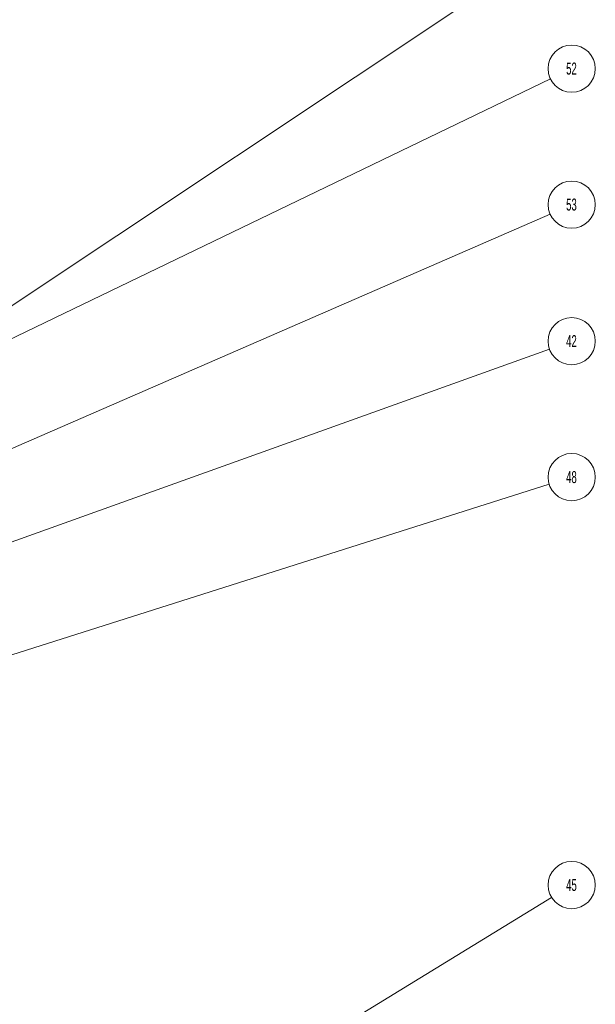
# Model space of a CAD drawing. Header units: inches. Extents: x 1802 to 2468, y -253 to -72.
# Tile 374 of 570: x 2140.31 to 2145.11, y -110.96 to -102.76. Entities that reach past the tile are written whole.
import ezdxf

# ---------------------------------------------------------------- set-up
doc = ezdxf.new("R2010")
doc.units = ezdxf.units.IN
doc.header["$LTSCALE"] = 0.5
doc.header["$MEASUREMENT"] = 0
doc.layers.add('SID-M-S', color=105, linetype='Continuous')
doc.styles.add('SLDTEXTSTYLE0', font='TXT', dxfattribs={"width": 0.595745})

msp = doc.modelspace()

# ---------------------------------------------------------------- linework, layer by layer
at = {"layer": 'SID-M-S', "linetype": 'Continuous', "lineweight": 0}
for p, q in [((2133.76083, -109.46239), (2144.74652, -102.1452)), ((2131.79135, -109.48945), (2144.73303, -103.25373)), ((2131.62378, -110.08421), (2144.72988, -104.37903)), ((2131.33805, -110.30055), (2144.72506, -105.50372)), ((2130.29304, -111.20438), (2144.72273, -106.629)), ((2139.91504, -113.02233), (2144.74244, -110.06875))]:
    msp.add_line(p, q, dxfattribs=at)
for centre in [(2144.91023, -103.16835), (2144.91023, -104.30053), (2144.91023, -105.43737), (2144.91023, -106.56955), (2144.91023, -109.96609)]:
    msp.add_circle(centre, 0.1967, dxfattribs=at)

# ---------------------------------------------------------------- texts
at = {"layer": 'SID-M-S', "linetype": 'Continuous', "lineweight": 0, "char_height": 0.1, "attachment_point": 2, "style": 'SLDTEXTSTYLE0'}
for s, insert in [('52', (2144.90821, -103.11779)), ('53', (2144.90821, -104.24997)), ('42', (2144.90821, -105.38681)), ('48', (2144.90821, -106.51899)), ('45', (2144.90821, -109.91554))]:
    msp.add_mtext(s, dxfattribs=dict(at, insert=insert))

doc.saveas('drawing.dxf')
